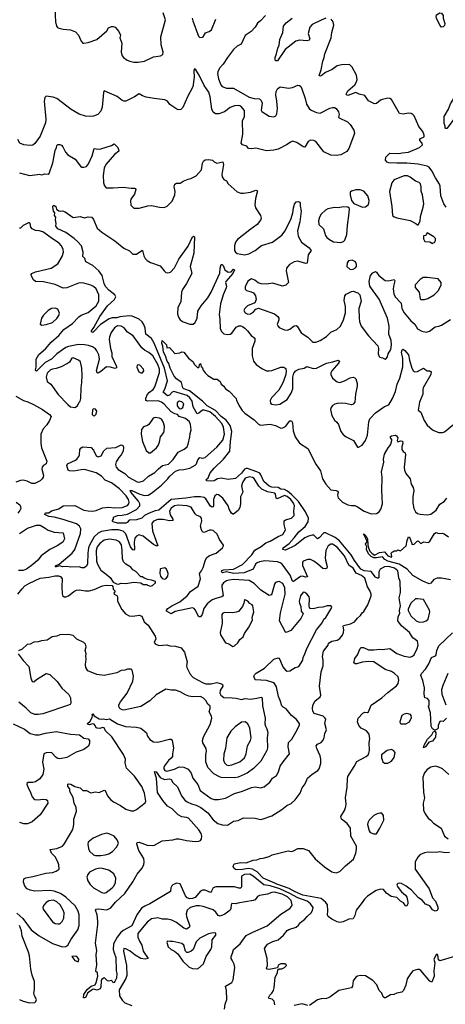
# Model space of a CAD drawing. Extents: x 1603745 to 1745082, y 385868 to 533966.
# Tile 615 of 646: x 1661127 to 1665898, y 499921 to 510948. Entities that reach past the tile are written whole.
import ezdxf

# ---------------------------------------------------------------- set-up
doc = ezdxf.new("R2010")
doc.units = 0

msp = doc.modelspace()

# ---------------------------------------------------------------- linework, layer by layer
at = {"layer": '0CON20XD'}
for points in [[(1661521, 511075), (1661529, 510925), (1661541, 510875), (1661555, 510857), (1661615, 510842), (1661696, 510836), (1661754, 510814), (1661787, 510775), (1661816, 510706), (1661835, 510687), (1661845, 510686), (1661895, 510694), (1661992, 510725), (1662103, 510825), (1662123, 510857), (1662155, 510873), (1662173, 510873), (1662198, 510865), (1662240, 510815), (1662258, 510775), (1662251, 510745), (1662271, 510685), (1662266, 510585), (1662276, 510545), (1662290, 510525), (1662332, 510495), (1662363, 510483), (1662406, 510474)], [(1662406, 510474), (1662455, 510474), (1662525, 510484), (1662625, 510532), (1662705, 510543), (1662731, 510559), (1662737, 510585), (1662712, 510665), (1662708, 510755), (1662761, 510945), (1662736, 511026)], [(1663882, 510995), (1663826, 510935), (1663791, 510909), (1663766, 510864), (1663720, 510815), (1663655, 510770), (1663610, 510675), (1663565, 510651), (1663525, 510613), (1663455, 510525), (1663409, 510451), (1663367, 510405), (1663347, 510365), (1663344, 510345), (1663354, 510285), (1663380, 510220), (1663395, 510200), (1663445, 510181), (1663525, 510181), (1663701, 510081), (1663757, 510067), (1663815, 510062), (1663833, 510045), (1663844, 510015), (1663833, 509935), (1663841, 509921), (1663925, 509869), (1663975, 509861), (1663998, 509872), (1664008, 509895), (1664017, 509955), (1664010, 510035), (1663997, 510105), (1664000, 510145), (1664015, 510175), (1664045, 510197), (1664139, 510181), (1664185, 510189), (1664245, 510214), (1664265, 510211), (1664279, 510199), (1664290, 510175), (1664328, 510065), (1664342, 510002), (1664372, 509955), (1664395, 509935), (1664455, 509907), (1664495, 509900), (1664605, 509958), (1664634, 509966), (1664655, 509964), (1664675, 509953), (1664699, 509915), (1664708, 509885), (1664702, 509855), (1664708, 509848), (1664802, 509805), (1664832, 509775), (1664871, 509711), (1664880, 509675), (1664816, 509504), (1664795, 509473), (1664725, 509436), (1664675, 509429), (1664615, 509432), (1664535, 509468), (1664445, 509584), (1664425, 509594), (1664385, 509600), (1664360, 509585), (1664325, 509522), (1664305, 509523), (1664234, 509574), (1664185, 509586), (1664162, 509578), (1664125, 509550), (1664025, 509498), (1663975, 509486), (1663895, 509479), (1663775, 509510), (1663725, 509502), (1663690, 509505), (1663672, 509532), (1663624, 509545), (1663611, 509565), (1663630, 509665), (1663626, 509814), (1663647, 509865), (1663645, 509930), (1663605, 509978), (1663585, 509987), (1663535, 509983), (1663485, 509963), (1663422, 509915), (1663358, 509892), (1663322, 509895), (1663295, 509912), (1663279, 509945), (1663262, 510085), (1663246, 510136), (1663195, 510213), (1663140, 510325), (1663101, 510385), (1663085, 510396), (1663079, 510375), (1663084, 510304), (1663067, 510195), (1663007, 510083), (1662956, 509964), (1662935, 509944), (1662905, 509939), (1662888, 509945), (1662810, 510000), (1662782, 510035), (1662752, 510052), (1662635, 510064), (1662545, 510081), (1662505, 510094), (1662465, 510116), (1662414, 510086)], [(1665855, 510865), (1665835, 510885), (1665798, 510965), (1665794, 510985), (1665798, 511002), (1665835, 511024), (1665855, 511023), (1665873, 510995), (1665875, 510965), (1665892, 510905), (1665888, 510882), (1665875, 510869), (1665855, 510865)], [(1663060, 510965), (1663066, 510935), (1663130, 510765), (1663148, 510748)], [(1663148, 510748), (1663175, 510751), (1663185, 510758), (1663210, 510800), (1663252, 510815), (1663277, 510833), (1663324, 510955)], [(1664557, 510967), (1664505, 510944), (1664405, 510896), (1664379, 510865), (1664361, 510795), (1664381, 510735), (1664373, 510717), (1664345, 510711), (1664265, 510719), (1664224, 510706), (1664104, 510616), (1664015, 510486), (1663995, 510487), (1663989, 510505), (1663990, 510525), (1664006, 510565), (1664019, 510631), (1664037, 510663), (1664044, 510725), (1664075, 510805), (1664085, 510875), (1664115, 510914), (1664182, 510965)], [(1665908, 508848), (1665883, 508885), (1665846, 508975), (1665839, 509085), (1665833, 509105), (1665786, 509176), (1665747, 509257), (1665715, 509296), (1665695, 509308), (1665595, 509331), (1665465, 509343), (1665353, 509343), (1665266, 509344), (1665245, 509351), (1665226, 509375), (1665232, 509408), (1665275, 509452), (1665375, 509448), (1665415, 509458), (1665485, 509463), (1665607, 509515), (1665641, 509545), (1665640, 509565), (1665614, 509594), (1665611, 509605), (1665621, 509619), (1665659, 509635), (1665661, 509655), (1665647, 509695), (1665601, 509751), (1665550, 509870), (1665535, 509888), (1665515, 509897), (1665485, 509900), (1665425, 509890), (1665385, 509898), (1665295, 510053), (1665277, 510065), (1665255, 510069), (1665194, 510056), (1665173, 510047), (1665125, 510008), (1665105, 510004), (1665038, 510038), (1664995, 510099), (1664934, 510114), (1664895, 510132), (1664805, 510101), (1664791, 510105), (1664785, 510115), (1664805, 510150), (1664882, 510218), (1664900, 510245), (1664910, 510275), (1664901, 510325), (1664852, 510415), (1664825, 510447), (1664735, 510442), (1664685, 510432), (1664628, 510392), (1664553, 510357), (1664505, 510318), (1664495, 510316), (1664484, 510324), (1664505, 510385), (1664525, 510483), (1664541, 510525), (1664547, 510565), (1664617, 510745), (1664624, 510805), (1664650, 510885), (1664642, 510925), (1664618, 510955)], [(1662414, 510086), (1662316, 510034), (1662295, 510034), (1662275, 510042), (1662218, 510088), (1662075, 510153), (1662066, 510134), (1662053, 509967), (1662038, 509922), (1662004, 509886), (1661955, 509868), (1661925, 509864), (1661865, 509868), (1661795, 509889), (1661702, 509942), (1661544, 510064), (1661501, 510081), (1661425, 510091), (1661410, 510075), (1661402, 510035), (1661420, 509835), (1661417, 509793), (1661355, 509645), (1661295, 509562), (1661275, 509544), (1661245, 509539), (1661175, 509546), (1661130, 509565), (1661105, 509605)], [(1665905, 509728), (1665898, 509735), (1665896, 509756), (1665884, 509785), (1665886, 509865), (1665935, 509946), (1665955, 510006), (1665992, 510065), (1665998, 510085), (1665998, 510125), (1666005, 510143), (1666015, 510148), (1666035, 510126), (1666074, 510035), (1666094, 509945), (1666095, 509905), (1666080, 509885), (1666026, 509854), (1665985, 509822), (1665915, 509730), (1665905, 509728)], [(1661125, 509234), (1661235, 509204), (1661326, 509216), (1661345, 509218), (1661375, 509209), (1661405, 509223), (1661445, 509219), (1661456, 509224), (1661498, 509345), (1661524, 509485), (1661541, 509515), (1661542, 509538), (1661555, 509550), (1661575, 509552), (1661595, 509544), (1661612, 509525), (1661640, 509465), (1661665, 509433), (1661747, 509387), (1661808, 509308), (1661825, 509298), (1661845, 509296), (1661875, 509304), (1661899, 509335), (1661941, 509425), (1661962, 509505), (1662005, 509497), (1662035, 509501), (1662155, 509539), (1662185, 509556), (1662226, 509515), (1662236, 509495), (1662238, 509475), (1662190, 509440), (1662092, 509325), (1662073, 509285), (1662062, 509205), (1662065, 509122), (1662076, 509086), (1662095, 509066), (1662175, 509064), (1662285, 509071), (1662375, 509060), (1662415, 509063), (1662425, 509058), (1662429, 509045), (1662414, 508995), (1662373, 508937), (1662369, 508915), (1662372, 508872), (1662405, 508838), (1662465, 508837), (1662565, 508864), (1662605, 508868), (1662695, 508848), (1662745, 508846), (1662779, 508861), (1662836, 508915), (1662866, 508985), (1662869, 509025), (1662858, 509075), (1662866, 509105), (1662885, 509117), (1662925, 509119), (1662960, 509140), (1663015, 509164), (1663045, 509169), (1663105, 509200), (1663163, 509267), (1663177, 509343), (1663188, 509365), (1663205, 509380), (1663242, 509382), (1663290, 509375), (1663308, 509355), (1663335, 509343), (1663405, 509357), (1663410, 509325), (1663392, 509215), (1663395, 509188), (1663415, 509160), (1663445, 509143), (1663465, 509111), (1663565, 509021), (1663605, 509006), (1663635, 509006), (1663715, 509016), (1663775, 509038), (1663793, 509033), (1663770, 508945), (1663764, 508874), (1663772, 508842), (1663828, 508755), (1663832, 508725), (1663828, 508702), (1663790, 508655), (1663705, 508596), (1663570, 508485), (1663547, 508455), (1663534, 508415), (1663536, 508365), (1663546, 508346), (1663565, 508330), (1663645, 508315), (1663697, 508327), (1663766, 508364), (1663839, 508421), (1663959, 508455), (1664065, 508534), (1664102, 508585), (1664169, 508721), (1664189, 508785), (1664195, 508840), (1664208, 508882), (1664225, 508910), (1664252, 508912), (1664266, 508906), (1664272, 508895), (1664270, 508865), (1664281, 508805), (1664266, 508685), (1664242, 508585), (1664249, 508525), (1664285, 508456), (1664373, 508395), (1664393, 508365), (1664359, 508315), (1664350, 508220), (1664335, 508216), (1664245, 508243), (1664203, 508237), (1664152, 508208), (1664118, 508165), (1664114, 508135), (1664140, 508005), (1664112, 507975), (1664074, 507964), (1663965, 507997), (1663895, 507988), (1663835, 507989), (1663800, 508000), (1663762, 508032), (1663726, 508046), (1663685, 508020), (1663654, 507955), (1663655, 507932), (1663670, 507915), (1663722, 507902), (1663748, 507888), (1663770, 507855), (1663776, 507815), (1663761, 507779), (1663680, 507745), (1663649, 507715), (1663641, 507691), (1663654, 507665), (1663685, 507649), (1663715, 507653), (1663749, 507675), (1663775, 507707), (1663805, 507717), (1663984, 507654), (1664020, 507625), (1664030, 507605), (1664033, 507585), (1664014, 507536), (1664019, 507519), (1664035, 507500), (1664068, 507485), (1664095, 507473), (1664125, 507472), (1664156, 507484), (1664205, 507520), (1664225, 507522), (1664236, 507516), (1664282, 507442), (1664355, 507392), (1664405, 507344), (1664417, 507337), (1664445, 507336), (1664495, 507354), (1664565, 507400), (1664615, 507448), (1664683, 507477), (1664723, 507517), (1664757, 507585), (1664780, 507665), (1664780, 507735), (1664763, 507805), (1664773, 507855), (1664787, 507873), (1664845, 507903), (1664865, 507907), (1664919, 507889), (1664939, 507865), (1664953, 507795), (1664929, 507715), (1664931, 507605), (1664937, 507567), (1664955, 507515), (1665035, 507406), (1665142, 507295), (1665149, 507265), (1665146, 507206), (1665155, 507178), (1665165, 507168), (1665195, 507162), (1665225, 507148), (1665236, 507154), (1665248, 507172), (1665258, 507205), (1665286, 507254), (1665296, 507306), (1665292, 507355), (1665265, 507425), (1665267, 507515), (1665251, 507605), (1665155, 507818), (1665052, 507965), (1665045, 508015), (1665059, 508085), (1665085, 508114), (1665115, 508128), (1665125, 508122), (1665152, 508082), (1665225, 508029), (1665256, 508024), (1665325, 508037), (1665332, 508022), (1665321, 507979)], [(1665595, 508650), (1665617, 508693), (1665620, 508745), (1665651, 508849), (1665656, 508886), (1665642, 508985), (1665626, 509026), (1665629, 509075), (1665621, 509111), (1665606, 509126), (1665565, 509139), (1665505, 509186), (1665475, 509201), (1665435, 509198), (1665331, 509159), (1665319, 509151), (1665299, 509121), (1665272, 509025), (1665298, 508855), (1665304, 508755), (1665325, 508739), (1665355, 508728), (1665505, 508699), (1665567, 508667), (1665585, 508650), (1665595, 508650)], [(1664975, 508849), (1665005, 508853), (1665034, 508876), (1665042, 508895), (1665043, 508925), (1665029, 508975), (1664986, 509026), (1664945, 509044), (1664895, 509044), (1664845, 509027), (1664832, 509015), (1664830, 508985), (1664848, 508925), (1664871, 508891), (1664950, 508855), (1664975, 508849)], [(1663277, 501187), (1663265, 501173), (1663205, 501201), (1663175, 501200), (1663155, 501188), (1663092, 501118), (1663065, 501105), (1663035, 501103), (1663006, 501115), (1662986, 501136), (1662925, 501269), (1662885, 501277), (1662845, 501261), (1662831, 501249), (1662820, 501225), (1662816, 501184), (1662585, 501047), (1662528, 501022), (1662493, 500997), (1662439, 500925), (1662385, 500800), (1662285, 500748), (1662255, 500722), (1662218, 500675), (1662180, 500600), (1662176, 500535), (1662186, 500496), (1662203, 500445), (1662210, 500295), (1662217, 500265), (1662211, 500215), (1662195, 500177), (1662185, 500164), (1662175, 500162), (1662168, 500178), (1662155, 500188), (1662125, 500180), (1662113, 500183), (1662077, 500217), (1662065, 500213), (1662045, 500196), (1662041, 500185), (1662037, 500113), (1662029, 500095), (1661995, 500080), (1661955, 500091), (1661942, 500088), (1661886, 500045), (1661868, 500002), (1661855, 499993), (1661841, 499995), (1661845, 500031), (1661882, 500088), (1661927, 500123), (1661972, 500138), (1661985, 500165), (1662002, 500235), (1662000, 500270), (1661995, 500282), (1661984, 500284), (1661980, 500295), (1661992, 500365), (1661983, 500475), (1661991, 500525), (1661978, 500605), (1662001, 500815), (1662004, 500854), (1661994, 500925), (1661977, 500975), (1661983, 500985), (1662005, 500992), (1662105, 500980), (1662147, 501003), (1662200, 501065), (1662307, 501163), (1662395, 501294), (1662443, 501377), (1662496, 501444), (1662518, 501485), (1662524, 501515), (1662517, 501555), (1662462, 501645), (1662441, 501715), (1662442, 501735), (1662465, 501736), (1662555, 501703), (1662610, 501700), (1662638, 501705), (1662725, 501751), (1662843, 501763), (1662885, 501774), (1662915, 501774), (1662995, 501755), (1663095, 501745), (1663135, 501748), (1663155, 501757), (1663165, 501775), (1663167, 501803), (1663160, 501835), (1663135, 501875), (1663020, 502005), (1662995, 502015), (1662945, 502019), (1662904, 502044), (1662835, 502110), (1662785, 502141), (1662730, 502205), (1662670, 502295), (1662661, 502455), (1662639, 502525), (1662645, 502530), (1662655, 502526), (1662703, 502463), (1662725, 502450), (1662755, 502440), (1662805, 502445), (1662825, 502439), (1662844, 502405), (1662895, 502356), (1662939, 502255), (1662978, 502208), (1663005, 502189), (1663051, 502165), (1663105, 502153), (1663157, 502127), (1663234, 502064), (1663295, 501986), (1663347, 501947), (1663395, 501933), (1663455, 501926), (1663525, 501972), (1663575, 501981), (1663635, 502010), (1663765, 502004), (1663825, 501992), (1663845, 501996), (1663955, 502032), (1664067, 502103), (1664121, 502149), (1664171, 502169), (1664215, 502212), (1664269, 502285), (1664294, 502346), (1664328, 502392), (1664352, 502455), (1664405, 502499), (1664470, 502540), (1664485, 502558), (1664502, 502618), (1664503, 502665), (1664496, 502705), (1664456, 502785), (1664451, 502815), (1664466, 502834), (1664506, 502854), (1664529, 502881), (1664540, 502910), (1664546, 502954), (1664566, 502994), (1664546, 503065), (1664557, 503115), (1664549, 503129), (1664527, 503147), (1664429, 503179), (1664413, 503203), (1664410, 503235), (1664413, 503267), (1664435, 503318), (1664494, 503365), (1664504, 503385), (1664486, 503485), (1664507, 503643), (1664527, 503713), (1664527, 503775), (1664520, 503815), (1664533, 503875), (1664585, 503944), (1664589, 503965), (1664625, 503989), (1664685, 503999), (1664715, 504017), (1664745, 504055), (1664755, 504084), (1664762, 504115), (1664754, 504155), (1664758, 504165), (1664835, 504182), (1664880, 504205), (1664913, 504247), (1664946, 504275), (1664966, 504304), (1664985, 504319), (1665029, 504395), (1665067, 504495), (1665068, 504515), (1665053, 504555), (1665026, 504595), (1664994, 504695), (1664957, 504725), (1664900, 504750), (1664864, 504805), (1664818, 504838), (1664769, 504945), (1664685, 505041), (1664635, 505073), (1664615, 505073), (1664586, 505055), (1664557, 505005), (1664552, 504922), (1664554, 504895), (1664573, 504825), (1664568, 504805), (1664555, 504799), (1664525, 504802), (1664465, 504856), (1664425, 504885), (1664385, 504903), (1664355, 504904), (1664305, 504884), (1664296, 504864), (1664298, 504835), (1664352, 504708), (1664336, 504704), (1664295, 504716), (1664275, 504714), (1664195, 504656), (1664185, 504661), (1664158, 504728), (1664070, 504850), (1664047, 504867), (1664015, 504875), (1663875, 504888), (1663815, 504876), (1663789, 504865), (1663771, 504849), (1663745, 504793), (1663644, 504755), (1663525, 504745), (1663445, 504764), (1663402, 504752), (1663390, 504765), (1663392, 504778), (1663415, 504788), (1663525, 504794), (1663625, 504845), (1663728, 504955), (1663764, 505006), (1663835, 505049), (1663885, 505090), (1663933, 505107), (1664025, 505162), (1664075, 505184), (1664106, 505235), (1664092, 505295), (1664091, 505335), (1664105, 505348), (1664175, 505367), (1664204, 505395), (1664201, 505445), (1664207, 505505), (1664197, 505535), (1664167, 505575), (1664125, 505609), (1664095, 505619), (1664012, 505582), (1664001, 505591), (1663997, 505617), (1663995, 505635), (1663985, 505647), (1663905, 505661), (1663842, 505692), (1663808, 505725), (1663755, 505808), (1663735, 505821), (1663703, 505827), (1663655, 505812), (1663625, 505765), (1663615, 505725), (1663628, 505655), (1663603, 505605), (1663603, 505525), (1663594, 505486), (1663575, 505452), (1663525, 505410), (1663515, 505409), (1663501, 505421), (1663474, 505465), (1663462, 505505), (1663405, 505590), (1663355, 505628), (1663335, 505631), (1663313, 505615), (1663301, 505575), (1663298, 505502), (1663295, 505491), (1663285, 505487), (1663265, 505501), (1663215, 505581), (1663195, 505596), (1663155, 505603), (1663085, 505603), (1662991, 505589), (1662826, 505574), (1662685, 505454), (1662645, 505448), (1662579, 505421), (1662525, 505395), (1662495, 505367), (1662438, 505348), (1662355, 505344), (1662332, 505318), (1662315, 505310), (1662225, 505311), (1662173, 505325), (1662162, 505335), (1662177, 505355), (1662180, 505375), (1662225, 505395), (1662275, 505398), (1662335, 505412), (1662436, 505464), (1662472, 505505), (1662472, 505525), (1662457, 505557), (1662374, 505655), (1662365, 505676), (1662385, 505674), (1662473, 505633), (1662525, 505621), (1662566, 505624), (1662605, 505644), (1662715, 505734), (1662785, 505801), (1662810, 505835), (1662875, 505892), (1662915, 505907), (1662965, 505910), (1663034, 505926), (1663092, 505958), (1663108, 505975), (1663125, 506018), (1663145, 506044), (1663175, 506036), (1663205, 506046), (1663335, 506159), (1663405, 506240), (1663422, 506305), (1663412, 506385), (1663391, 506425), (1663323, 506505), (1663259, 506555), (1663195, 506576), (1663175, 506575), (1663135, 506540), (1663115, 506534), (1663085, 506588), (1663073, 506613), (1663059, 506675), (1663034, 506714), (1663005, 506738), (1662855, 506783), (1662835, 506777), (1662805, 506743), (1662785, 506734), (1662737, 506775), (1662755, 506811), (1662783, 506905), (1662750, 507045), (1662636, 507325), (1662605, 507377), (1662539, 507425), (1662534, 507495), (1662520, 507535), (1662500, 507565), (1662465, 507596), (1662389, 507629), (1662353, 507633), (1662248, 507622), (1662215, 507610), (1662165, 507611), (1662131, 507599), (1662031, 507535), (1661955, 507453), (1661945, 507446), (1661932, 507452), (1661931, 507465), (1661958, 507502), (1662025, 507624), (1662113, 507745), (1662188, 507815), (1662204, 507845), (1662194, 507865), (1662125, 507918), (1662090, 507960), (1662073, 507995), (1662053, 508083), (1662015, 508137), (1661945, 508196), (1661870, 508235), (1661856, 508275), (1661836, 508296), (1661838, 508345), (1661819, 508415), (1661774, 508465), (1661736, 508496), (1661645, 508564), (1661555, 508607), (1661533, 508635), (1661536, 508665), (1661529, 508705), (1661532, 508735), (1661518, 508755), (1661519, 508785), (1661506, 508805), (1661498, 508855), (1661502, 508868), (1661515, 508868), (1661531, 508855), (1661541, 508825), (1661565, 508807), (1661585, 508802), (1661605, 508808), (1661635, 508797), (1661725, 508732), (1661805, 508744), (1661855, 508729), (1661895, 508740), (1661935, 508736), (1661955, 508711), (1661997, 508615), (1662047, 508567), (1662195, 508472), (1662295, 508390), (1662358, 508358), (1662395, 508324), (1662435, 508324), (1662495, 508364), (1662505, 508363), (1662518, 508305), (1662532, 508275), (1662555, 508252), (1662595, 508229), (1662703, 508193), (1662745, 508134), (1662765, 508118), (1662787, 508113), (1662818, 508122), (1662862, 508168), (1662912, 508265), (1663017, 508413), (1663064, 508515), (1663075, 508522), (1663085, 508518), (1663078, 508332), (1663039, 508185), (1663056, 508105), (1662998, 507995), (1662950, 507925), (1662942, 507895), (1662933, 507787), (1662900, 507725), (1662895, 507655), (1662907, 507615), (1662927, 507587), (1662961, 507565), (1663035, 507537), (1663072, 507538), (1663094, 507556), (1663115, 507605), (1663122, 507685), (1663160, 507745), (1663235, 507835), (1663274, 507895), (1663369, 508111), (1663373, 508165), (1663385, 508207), (1663395, 508206), (1663408, 508195), (1663426, 508146), (1663465, 508120), (1663496, 508124), (1663525, 508153), (1663536, 508145), (1663515, 508107), (1663437, 508015), (1663433, 508005), (1663444, 507965), (1663442, 507945), (1663409, 507865), (1663378, 507765), (1663364, 507645)], [(1664725, 508454), (1664755, 508464), (1664770, 508480), (1664795, 508542), (1664800, 508645), (1664821, 508785), (1664822, 508832), (1664805, 508848), (1664755, 508851), (1664698, 508842), (1664655, 508843), (1664581, 508829), (1664555, 508815), (1664508, 508772), (1664488, 508735), (1664476, 508695), (1664479, 508655), (1664533, 508605), (1664553, 508533), (1664569, 508509), (1664598, 508485), (1664645, 508462), (1664725, 508454)], [(1661850, 504810), (1661825, 504809), (1661795, 504820), (1661695, 504815), (1661655, 504824), (1661605, 504822), (1661575, 504830), (1661535, 504819), (1661525, 504822), (1661534, 504835), (1661569, 504851), (1661715, 504975), (1661745, 505013), (1661807, 505195), (1661811, 505245), (1661796, 505275), (1661763, 505303), (1661615, 505352), (1661515, 505378), (1661455, 505384), (1661408, 505405), (1661415, 505427), (1661455, 505427), (1661484, 505446), (1661565, 505470), (1661615, 505502), (1661746, 505506), (1661847, 505457), (1661895, 505446), (1661945, 505445), (1661985, 505452), (1662055, 505481), (1662123, 505487), (1662195, 505480), (1662275, 505486), (1662335, 505509), (1662350, 505525), (1662355, 505545), (1662347, 505575), (1662321, 505615), (1662245, 505695), (1662155, 505760), (1662085, 505792), (1662044, 505835), (1661985, 505872), (1661855, 505909), (1661815, 505908), (1661733, 505893), (1661686, 505896), (1661670, 505905), (1661656, 505955), (1661664, 505975), (1661752, 506015), (1661766, 506025), (1661788, 506058), (1661798, 506075), (1661801, 506135), (1661816, 506154), (1661834, 506166), (1661927, 506157), (1661956, 506126), (1661983, 506063), (1662005, 506052), (1662040, 506065), (1662071, 506119), (1662105, 506151), (1662205, 506156), (1662264, 506186), (1662275, 506184), (1662285, 506177), (1662291, 506161), (1662288, 506115), (1662265, 506076), (1662237, 506045), (1662209, 505995), (1662202, 505965), (1662209, 505935), (1662229, 505909), (1662305, 505865), (1662346, 505825), (1662445, 505771), (1662465, 505767), (1662516, 505784), (1662570, 505835), (1662643, 505877), (1662682, 505918), (1662729, 505955), (1662795, 505969), (1662847, 506023), (1662905, 506104), (1662971, 506139), (1663004, 506166), (1663016, 506195), (1663034, 506275), (1663036, 506315), (1663049, 506355), (1663041, 506415), (1663031, 506445), (1662985, 506480), (1662915, 506504), (1662896, 506526), (1662865, 506534), (1662825, 506557), (1662745, 506643), (1662715, 506666), (1662678, 506678), (1662565, 506676), (1662542, 506685), (1662541, 506705), (1662555, 506745), (1662583, 506777), (1662624, 506805), (1662641, 506835), (1662694, 506996), (1662694, 507035), (1662675, 507085), (1662620, 507185), (1662575, 507221), (1662525, 507247), (1662495, 507273), (1662399, 507409), (1662335, 507448), (1662297, 507497), (1662265, 507516), (1662225, 507521), (1662191, 507499), (1662154, 507446), (1662135, 507395), (1662130, 507365), (1662145, 507265), (1662158, 507218), (1662160, 507175), (1662212, 507065), (1662212, 507048), (1662195, 507041), (1662145, 507058), (1662101, 507059), (1662035, 507007), (1662005, 506991), (1661994, 506995), (1661988, 507018), (1662021, 507145), (1662013, 507195), (1661991, 507241), (1661975, 507261), (1661943, 507283), (1661898, 507298), (1661855, 507308), (1661785, 507311), (1661675, 507289), (1661645, 507277), (1661545, 507205), (1661483, 507145), (1661411, 507109), (1661315, 507013), (1661306, 507016), (1661304, 507025), (1661313, 507057), (1661310, 507145), (1661341, 507199), (1661418, 507262), (1661481, 507335), (1661567, 507413), (1661622, 507478), (1661720, 507545), (1661789, 507621), (1661815, 507638), (1661895, 507669), (1661984, 507745), (1662013, 507795), (1662015, 507865), (1661983, 507935), (1661955, 507959), (1661925, 507974), (1661845, 507999), (1661813, 508003), (1661785, 507999), (1661654, 507946), (1661615, 507942), (1661525, 507981), (1661395, 508013), (1661305, 508016), (1661280, 508035), (1661259, 508075), (1661257, 508095), (1661263, 508105), (1661303, 508125), (1661479, 508165), (1661554, 508215), (1661604, 508295), (1661618, 508345), (1661613, 508375), (1661596, 508415), (1661568, 508445), (1661504, 508485), (1661385, 508572), (1661345, 508585), (1661305, 508586), (1661268, 508605), (1661253, 508625), (1661246, 508665), (1661235, 508672), (1661225, 508673), (1661165, 508644), (1661135, 508614), (1661125, 508612)], [(1665755, 508440), (1665762, 508448), (1665778, 508452), (1665788, 508475), (1665787, 508497), (1665770, 508515), (1665695, 508560), (1665682, 508548), (1665678, 508532), (1665652, 508528), (1665653, 508493), (1665670, 508465), (1665725, 508460), (1665755, 508440)], [(1664832, 508152), (1664865, 508153), (1664891, 508169), (1664901, 508185), (1664902, 508205), (1664891, 508235), (1664855, 508256), (1664814, 508246), (1664796, 508225), (1664794, 508185), (1664832, 508152)], [(1665625, 507813), (1665665, 507814), (1665703, 507827), (1665772, 507868), (1665817, 507913), (1665851, 507975), (1665850, 508005), (1665818, 508045), (1665695, 508062), (1665650, 508060), (1665615, 508038), (1665561, 507979), (1665559, 507949), (1665606, 507895), (1665615, 507822), (1665625, 507813)], [(1665321, 507979), (1665312, 507935), (1665319, 507879), (1665336, 507846), (1665404, 507775), (1665410, 507715), (1665435, 507667), (1665512, 507575), (1665555, 507540), (1665586, 507486), (1665635, 507459), (1665685, 507450), (1665719, 507461), (1665785, 507510), (1665825, 507514), (1665855, 507526), (1665955, 507591)], [(1661376, 507526), (1661425, 507534), (1661495, 507557), (1661545, 507601), (1661565, 507635), (1661573, 507663), (1661554, 507705), (1661525, 507719), (1661485, 507713), (1661445, 507692), (1661392, 507638), (1661372, 507605), (1661358, 507538), (1661376, 507526)], [(1663364, 507645), (1663372, 507595), (1663373, 507485), (1663392, 507452), (1663415, 507431), (1663455, 507421), (1663485, 507426), (1663505, 507438), (1663555, 507505), (1663582, 507518), (1663605, 507519), (1663625, 507513), (1663650, 507495), (1663682, 507465), (1663722, 507412), (1663762, 507382), (1663762, 507348), (1663734, 507265), (1663732, 507185), (1663746, 507125), (1663778, 507088), (1663840, 507040), (1663895, 507016), (1663925, 507014), (1663955, 507020), (1664055, 507056), (1664086, 507056), (1664111, 507041), (1664114, 507005), (1664108, 506965), (1664077, 506883), (1664032, 506798), (1663950, 506715), (1663933, 506685), (1663938, 506655), (1663955, 506642), (1663995, 506634), (1664044, 506644), (1664125, 506695), (1664171, 506765), (1664188, 506815), (1664188, 506945), (1664200, 506990), (1664223, 507017), (1664257, 507033), (1664315, 507044), (1664345, 507064), (1664415, 507042), (1664455, 507044), (1664565, 507103), (1664638, 507115), (1664695, 507134), (1664710, 507125), (1664704, 507105), (1664626, 507015), (1664616, 506995), (1664614, 506974), (1664633, 506935), (1664685, 506891), (1664714, 506886), (1664766, 506904), (1664832, 506938), (1664865, 506946), (1664885, 506939), (1664895, 506927), (1664911, 506875), (1664910, 506845), (1664891, 506755), (1664884, 506666), (1664865, 506642), (1664846, 506634), (1664778, 506648), (1664735, 506653), (1664685, 506650), (1664658, 506642), (1664634, 506626), (1664619, 506605), (1664612, 506582), (1664624, 506514), (1664654, 506464), (1664682, 506442), (1664701, 506415), (1664725, 506338), (1664752, 506302), (1664785, 506278), (1664868, 506235), (1664915, 506160), (1664925, 506160), (1664965, 506182), (1665003, 506235), (1665024, 506295), (1665040, 506445), (1665053, 506477), (1665116, 506544), (1665215, 506616), (1665265, 506633), (1665305, 506705), (1665341, 506785), (1665359, 506865), (1665388, 506935), (1665422, 507062), (1665420, 507155), (1665406, 507224), (1665415, 507250), (1665425, 507258), (1665445, 507244), (1665485, 507196), (1665495, 507135), (1665521, 507045), (1665541, 507011), (1665555, 507005), (1665585, 507010), (1665655, 507044), (1665695, 507017), (1665725, 507014), (1665740, 507005), (1665734, 506975), (1665650, 506825), (1665644, 506804), (1665646, 506755), (1665608, 506665), (1665594, 506575), (1665623, 506553), (1665660, 506460), (1665695, 506407), (1665754, 506354), (1665775, 506344), (1665825, 506324), (1665865, 506324), (1665887, 506333), (1665995, 506418)], [(1665945, 501623), (1665895, 501616), (1665835, 501628), (1665795, 501623), (1665705, 501626), (1665665, 501617), (1665614, 501596), (1665590, 501570), (1665561, 501515), (1665559, 501435), (1665716, 501215), (1665755, 501112), (1665786, 501076), (1665812, 501022), (1665816, 500995), (1665808, 500972), (1665785, 500963), (1665755, 500978), (1665723, 501023), (1665674, 501044), (1665638, 501088), (1665599, 501115), (1665518, 501198), (1665458, 501245), (1665405, 501274), (1665385, 501279), (1665366, 501274), (1665357, 501265), (1665356, 501255), (1665368, 501228), (1665405, 501179), (1665452, 501142), (1665465, 501120), (1665478, 501065), (1665477, 501045), (1665466, 501024), (1665455, 501020), (1665429, 501059), (1665395, 501077), (1665355, 501117), (1665290, 501130), (1665265, 501146), (1665238, 501165), (1665205, 501206), (1665172, 501212), (1665124, 501196), (1665026, 501134), (1664991, 501099), (1664955, 501045), (1664899, 500975), (1664882, 500915), (1664865, 500877), (1664816, 500874), (1664754, 500844), (1664714, 500836), (1664685, 500844), (1664625, 500874), (1664585, 500905), (1664577, 500925), (1664582, 500968), (1664576, 501036), (1664560, 501060), (1664505, 501105), (1664300, 501145), (1664215, 501179), (1664147, 501217), (1664009, 501265), (1663985, 501279), (1663857, 501335), (1663789, 501405), (1663736, 501436), (1663688, 501442), (1663625, 501431), (1663565, 501426), (1663545, 501430), (1663527, 501445), (1663518, 501465), (1663530, 501495), (1663605, 501511), (1663666, 501504), (1663744, 501536), (1663785, 501540), (1663824, 501556), (1663855, 501558), (1663925, 501576), (1663956, 501594), (1664135, 501639), (1664175, 501634), (1664195, 501639), (1664245, 501667), (1664305, 501668), (1664365, 501643), (1664440, 501550), (1664545, 501461), (1664624, 501404), (1664675, 501392), (1664715, 501407), (1664778, 501472), (1664868, 501545), (1664895, 501615), (1664903, 501655), (1664902, 501692), (1664837, 501805), (1664834, 501894), (1664796, 501946), (1664733, 501995), (1664727, 502023), (1664767, 502093), (1664782, 502135), (1664787, 502165), (1664780, 502235), (1664798, 502352), (1664800, 502445), (1664806, 502474), (1664877, 502585), (1664905, 502642), (1665012, 502695), (1665032, 502715), (1665042, 502735), (1665049, 502765), (1665046, 502855), (1665051, 502895), (1665044, 502945), (1665015, 502984), (1664956, 503015), (1664927, 503045), (1664914, 503086), (1664920, 503125), (1664975, 503183), (1664995, 503192), (1665025, 503190), (1665035, 503198), (1665065, 503273), (1665187, 503353), (1665254, 503415), (1665352, 503488), (1665369, 503515), (1665377, 503553), (1665369, 503589), (1665327, 503625), (1665295, 503647), (1665225, 503669), (1665095, 503756), (1665035, 503762), (1664966, 503754), (1664905, 503734), (1664886, 503736), (1664872, 503745), (1664882, 503795), (1664912, 503835), (1664944, 503906), (1664955, 503917), (1664979, 503919), (1665035, 503892), (1665095, 503890), (1665165, 503898), (1665195, 503894), (1665276, 503906), (1665355, 503849), (1665435, 503819), (1665505, 503810), (1665531, 503819), (1665549, 503835), (1665584, 503905), (1665594, 503945), (1665585, 503989), (1665535, 504025), (1665495, 504087), (1665408, 504158), (1665364, 504215), (1665368, 504265), (1665387, 504297), (1665383, 504333), (1665394, 504385), (1665382, 504475), (1665395, 504535), (1665390, 504655), (1665377, 504697), (1665365, 504775), (1665329, 504805), (1665265, 504825), (1665215, 504820), (1665168, 504795), (1665154, 504765), (1665151, 504705), (1665145, 504695), (1665136, 504694), (1665115, 504706), (1665065, 504767), (1664987, 504777), (1664950, 504795), (1664880, 504890), (1664843, 504955), (1664712, 505112), (1664665, 505150), (1664555, 505201), (1664535, 505201), (1664485, 505147), (1664465, 505136), (1664425, 505175), (1664405, 505177), (1664364, 505165), (1664325, 505145), (1664215, 505061), (1664105, 505008), (1664078, 505015), (1664082, 505035), (1664147, 505083), (1664204, 505146), (1664255, 505212), (1664326, 505274), (1664359, 505325), (1664364, 505365), (1664330, 505435), (1664252, 505552), (1664175, 505631), (1664128, 505668), (1664095, 505685), (1664055, 505689), (1664025, 505708), (1663954, 505714), (1663925, 505725), (1663865, 505778), (1663831, 505851), (1663818, 505868), (1663786, 505886), (1663682, 505922), (1663665, 505923), (1663645, 505914), (1663615, 505871), (1663545, 505810), (1663465, 505799), (1663385, 505812), (1663345, 505806), (1663305, 505783), (1663265, 505781), (1663225, 505783), (1663212, 505795), (1663241, 505819), (1663261, 505875), (1663305, 505927), (1663413, 506027), (1663484, 506115), (1663489, 506225), (1663503, 506335), (1663487, 506405), (1663443, 506463), (1663385, 506504), (1663320, 506570), (1663230, 506625), (1663175, 506677), (1663032, 506792), (1662968, 506815), (1662956, 506825), (1662941, 506885), (1662885, 506926), (1662857, 506955), (1662815, 507047), (1662797, 507097), (1662779, 507125), (1662762, 507182), (1662738, 507225), (1662731, 507291), (1662719, 507325), (1662724, 507356), (1662771, 507305), (1662775, 507273), (1662805, 507277), (1662865, 507210), (1662922, 507218), (1662945, 507230), (1662965, 507226), (1663019, 507159), (1663069, 507119), (1663087, 507087), (1663115, 507058), (1663125, 507050), (1663139, 507061), (1663142, 507085), (1663155, 507097), (1663162, 507065), (1663173, 507055), (1663184, 507024), (1663205, 506992), (1663235, 506962), (1663303, 506923), (1663342, 506922), (1663373, 506895), (1663387, 506865), (1663414, 506844), (1663434, 506814), (1663475, 506788), (1663552, 506705), (1663557, 506685), (1663593, 506613), (1663621, 506571), (1663651, 506541), (1663755, 506467), (1663805, 506419), (1663825, 506409), (1663935, 506419), (1663993, 506403), (1664055, 506372), (1664075, 506376), (1664105, 506392), (1664155, 506457), (1664175, 506454), (1664185, 506435), (1664192, 506345), (1664214, 506275), (1664264, 506204), (1664355, 506144), (1664445, 505970), (1664499, 505895), (1664523, 505805), (1664560, 505745), (1664615, 505682), (1664675, 505677), (1664689, 505669), (1664696, 505655), (1664690, 505625), (1664695, 505595), (1664745, 505546), (1664805, 505516), (1664845, 505507), (1664885, 505507), (1664914, 505494), (1664990, 505445), (1665065, 505414), (1665125, 505419), (1665155, 505437), (1665176, 505465), (1665194, 505525), (1665185, 505675), (1665190, 505825), (1665182, 505885), (1665208, 505992), (1665204, 506025), (1665215, 506082), (1665256, 506154), (1665276, 506175), (1665286, 506194), (1665300, 506235), (1665300, 506245), (1665284, 506265), (1665285, 506280), (1665295, 506288), (1665335, 506297), (1665349, 506289), (1665366, 506266), (1665358, 506235), (1665365, 506222), (1665395, 506230), (1665417, 506227), (1665422, 506205), (1665412, 506165), (1665412, 506135), (1665424, 506114), (1665446, 506096), (1665452, 506075), (1665437, 505935), (1665439, 505905), (1665455, 505865), (1665505, 505805), (1665516, 505746), (1665538, 505708), (1665545, 505675), (1665532, 505605), (1665532, 505535), (1665545, 505475), (1665565, 505436), (1665585, 505419), (1665615, 505410), (1665695, 505403), (1665735, 505410), (1665794, 505456), (1665837, 505523), (1665885, 505551), (1665915, 505588)], [(1661745, 506604), (1661776, 506625), (1661794, 506665), (1661804, 506676), (1661813, 506705), (1661815, 506825), (1661825, 506885), (1661827, 506965), (1661823, 507045), (1661809, 507115), (1661785, 507135), (1661725, 507162), (1661712, 507158), (1661686, 507114), (1661664, 507096), (1661591, 507059), (1661535, 507041), (1661495, 507036), (1661471, 507025), (1661435, 506988), (1661424, 506945), (1661436, 506895), (1661475, 506866), (1661560, 506750), (1661665, 506638), (1661695, 506614), (1661745, 506604)], [(1662485, 506992), (1662505, 506994), (1662519, 507015), (1662514, 507035), (1662475, 507078), (1662455, 507084), (1662445, 507079), (1662440, 507055), (1662464, 507005), (1662485, 506992)], [(1661083, 506733), (1661168, 506685), (1661219, 506669), (1661280, 506640), (1661381, 506581), (1661461, 506525), (1661478, 506505), (1661461, 506459), (1661430, 506410), (1661390, 506365), (1661364, 506305), (1661364, 506204), (1661373, 506153), (1661432, 506005), (1661425, 505975), (1661389, 505951), (1661378, 505935), (1661376, 505915), (1661393, 505845), (1661391, 505825), (1661380, 505805), (1661355, 505784), (1661295, 505752), (1661264, 505754), (1661210, 505780), (1661165, 505791), (1661135, 505787), (1661085, 505768)], [(1661965, 506513), (1661985, 506530), (1661993, 506563), (1661978, 506585), (1661955, 506591), (1661942, 506578), (1661941, 506525), (1661950, 506515), (1661965, 506513)], [(1662935, 506590), (1662955, 506605), (1662965, 506645), (1662945, 506670), (1662914, 506676), (1662891, 506659), (1662891, 506625), (1662915, 506595), (1662935, 506590)], [(1662595, 506099), (1662659, 506155), (1662679, 506181), (1662694, 506216), (1662706, 506275), (1662742, 506325), (1662748, 506342), (1662749, 506395), (1662736, 506445), (1662716, 506475), (1662695, 506486), (1662645, 506492), (1662623, 506487), (1662576, 506415), (1662558, 506402), (1662513, 506387), (1662493, 506357), (1662488, 506305), (1662502, 506225), (1662545, 506123), (1662575, 506099), (1662595, 506099)], [(1661088, 505545), (1661127, 505515), (1661137, 505495), (1661139, 505475), (1661130, 505450), (1661105, 505420)], [(1661095, 500942), (1661161, 500881), (1661254, 500755), (1661345, 500689), (1661493, 500603), (1661605, 500566), (1661645, 500568), (1661668, 500582), (1661705, 500651), (1661777, 500755), (1661793, 500805), (1661792, 500925), (1661782, 500965), (1661747, 501025), (1661645, 501122), (1661585, 501164), (1661515, 501190), (1661466, 501194), (1661295, 501189), (1661245, 501198), (1661211, 501215), (1661184, 501245), (1661169, 501289), (1661174, 501326), (1661195, 501339), (1661275, 501351), (1661420, 501390), (1661494, 501396), (1661535, 501411), (1661569, 501435), (1661566, 501485), (1661554, 501515), (1661523, 501573), (1661483, 501615), (1661470, 501655), (1661545, 501667), (1661605, 501694), (1661626, 501714), (1661722, 501878), (1661734, 501935), (1661732, 501995), (1661764, 502085), (1661760, 502125), (1661739, 502175), (1661728, 502238), (1661690, 502305), (1661690, 502335), (1661665, 502360), (1661668, 502385), (1661675, 502390), (1661700, 502385), (1661745, 502360), (1661804, 502344), (1661835, 502316), (1661875, 502314), (1661925, 502288), (1661975, 502299), (1662016, 502294), (1662075, 502318), (1662085, 502316), (1662113, 502255), (1662145, 502214), (1662177, 502187), (1662258, 502148), (1662318, 502108), (1662375, 502089), (1662405, 502089), (1662435, 502102), (1662534, 502176), (1662542, 502195), (1662527, 502285), (1662495, 502360), (1662414, 502475), (1662324, 502565), (1662310, 502625), (1662314, 502665), (1662290, 502720), (1662158, 502918), (1662090, 502985), (1662075, 503019), (1662055, 503021), (1662025, 503011), (1661995, 503012), (1661985, 503018), (1661974, 503045), (1661960, 503060), (1661945, 503063), (1661905, 503051), (1661889, 503055), (1661887, 503065), (1661917, 503093), (1661941, 503135), (1661944, 503154), (1661938, 503165), (1661945, 503176), (1661961, 503151), (1662017, 503117), (1662045, 503114), (1662065, 503120), (1662095, 503109), (1662135, 503118), (1662225, 503063), (1662312, 503032), (1662435, 503026), (1662485, 503014), (1662550, 502960), (1662561, 502925), (1662584, 502885), (1662625, 502859), (1662675, 502858), (1662805, 502892), (1662825, 502890), (1662837, 502875), (1662852, 502795), (1662838, 502725), (1662838, 502695), (1662825, 502676), (1662795, 502651), (1662749, 502591), (1662741, 502575), (1662742, 502558), (1662755, 502538), (1662775, 502532), (1662861, 502555), (1662915, 502580), (1662965, 502576), (1663016, 502556), (1663048, 502508), (1663068, 502455), (1663122, 502382), (1663150, 502315), (1663275, 502225), (1663305, 502214), (1663355, 502214), (1663435, 502228), (1663535, 502282), (1663625, 502307), (1663725, 502348), (1663765, 502357), (1663825, 502344), (1663867, 502355), (1663930, 502410), (1663962, 502455), (1664006, 502485), (1664027, 502525), (1664045, 502588), (1664081, 502635), (1664151, 502725), (1664136, 502805), (1664141, 502855), (1664178, 502892), (1664238, 502995), (1664265, 503052), (1664264, 503065), (1664227, 503115), (1664175, 503155), (1664115, 503231), (1664079, 503249), (1664066, 503265), (1664048, 503325), (1664028, 503368), (1664006, 503475), (1663984, 503514), (1663965, 503526), (1663895, 503546), (1663765, 503554), (1663753, 503595), (1663759, 503611), (1663779, 503631), (1663872, 503685), (1663975, 503786), (1664025, 503801), (1664036, 503796), (1664051, 503765), (1664075, 503699), (1664106, 503665), (1664125, 503653), (1664156, 503654), (1664213, 503695), (1664245, 503699), (1664255, 503706), (1664299, 503775), (1664305, 503810), (1664320, 503835), (1664345, 503905), (1664455, 504115), (1664518, 504195), (1664536, 504234), (1664559, 504255), (1664624, 504365), (1664623, 504375), (1664612, 504382), (1664575, 504383), (1664525, 504369), (1664475, 504366), (1664415, 504351), (1664384, 504354), (1664374, 504364), (1664371, 504381), (1664375, 504465), (1664370, 504485), (1664345, 504519), (1664325, 504532), (1664305, 504536), (1664273, 504495), (1664260, 504435), (1664262, 504412), (1664279, 504375), (1664283, 504325), (1664304, 504295), (1664279, 504241), (1664165, 504108), (1664115, 504087), (1664105, 504090), (1664039, 504215), (1664049, 504305), (1664103, 504515), (1664098, 504585), (1664075, 504634), (1664035, 504656), (1664015, 504654), (1663995, 504644), (1663982, 504625), (1663955, 504519), (1663944, 504506), (1663925, 504500), (1663831, 504561), (1663755, 504635), (1663699, 504669), (1663525, 504679), (1663475, 504673), (1663446, 504664), (1663410, 504640), (1663394, 504614), (1663391, 504595), (1663406, 504494), (1663393, 504485), (1663335, 504470), (1663285, 504450), (1663227, 504405), (1663192, 504355), (1663172, 504285), (1663155, 504261), (1663135, 504262), (1663095, 504339), (1663081, 504355), (1663065, 504362), (1662871, 504319), (1662825, 504296), (1662774, 504325), (1662772, 504335), (1662786, 504355), (1662832, 504385), (1662922, 504428), (1663005, 504497), (1663040, 504545), (1663128, 504605), (1663155, 504685), (1663144, 504745), (1663166, 504775), (1663185, 504812), (1663210, 504900), (1663224, 504926), (1663254, 504946), (1663331, 504975), (1663400, 505035), (1663413, 505055), (1663413, 505065), (1663368, 505128), (1663339, 505185), (1663296, 505226), (1663275, 505233), (1663255, 505232), (1663195, 505204), (1663175, 505214), (1663164, 505234), (1663155, 505275), (1663167, 505335), (1663166, 505366), (1663155, 505379), (1663110, 505400), (1663093, 505413), (1663050, 505490), (1663005, 505505), (1662905, 505511), (1662862, 505505), (1662823, 505477), (1662806, 505445), (1662812, 505402), (1662842, 505355), (1662846, 505345), (1662841, 505339), (1662805, 505335), (1662735, 505349), (1662675, 505351), (1662627, 505333), (1662607, 505305), (1662615, 505225), (1662676, 505054), (1662655, 505054), (1662625, 505072), (1662510, 505165), (1662462, 505178), (1662436, 505165), (1662418, 505142), (1662410, 505095), (1662413, 505017), (1662405, 505008), (1662395, 505010), (1662369, 505045), (1662315, 505189), (1662285, 505220), (1662235, 505234), (1662156, 505236), (1662043, 505217), (1662005, 505196), (1661961, 505155), (1661908, 505065), (1661898, 505035), (1661891, 504975), (1661888, 504855), (1661875, 504829), (1661850, 504810)], [(1661125, 505195), (1661215, 505255), (1661315, 505289), (1661356, 505286), (1661411, 505255), (1661445, 505231), (1661515, 505210), (1661613, 505203), (1661628, 505135), (1661612, 505095), (1661546, 505054), (1661464, 505015), (1661368, 504942), (1661329, 504895), (1661273, 504845), (1661205, 504796), (1661165, 504781), (1661115, 504781)], [(1665955, 504676), (1665855, 504694), (1665805, 504693), (1665771, 504679), (1665735, 504636), (1665715, 504631), (1665645, 504660), (1665534, 504724), (1665470, 504795), (1665381, 504851), (1665253, 504885), (1665221, 504901), (1665195, 504932), (1665125, 504921), (1665095, 504923), (1665065, 504935), (1665036, 504965), (1665016, 505014), (1665019, 505045), (1665002, 505075), (1665020, 505105), (1664992, 505172), (1664978, 505185), (1664990, 505185), (1665010, 505165), (1665027, 505135), (1665028, 505068), (1665036, 505035), (1665051, 504995), (1665074, 504974), (1665105, 504952), (1665160, 504980), (1665215, 504989), (1665255, 504942), (1665295, 504930), (1665300, 504935), (1665290, 504975), (1665305, 504990), (1665315, 504990), (1665325, 505000), (1665355, 505000), (1665365, 505010), (1665395, 505000), (1665460, 505055), (1665470, 505115), (1665485, 505158), (1665495, 505152), (1665504, 505135), (1665525, 505070), (1665550, 505075), (1665580, 505105), (1665595, 505110), (1665625, 505082), (1665658, 505102), (1665705, 505093), (1665721, 505099), (1665776, 505194), (1665795, 505204), (1665825, 505193), (1665864, 505196), (1665885, 505189), (1665932, 505155)], [(1662595, 504604), (1662615, 504610), (1662648, 504642), (1662648, 504658), (1662605, 504672), (1662565, 504677), (1662523, 504693), (1662505, 504708), (1662485, 504710), (1662429, 504769), (1662396, 504786), (1662373, 504815), (1662315, 504851), (1662292, 504875), (1662280, 504910), (1662277, 505005), (1662267, 505067), (1662245, 505101), (1662210, 505120), (1662135, 505129), (1662075, 505118), (1662025, 505081), (1661997, 505043), (1661984, 505004), (1661987, 504885), (1661999, 504849), (1662035, 504785), (1662098, 504738), (1662140, 504700), (1662175, 504648), (1662211, 504631), (1662235, 504628), (1662265, 504639), (1662315, 504633), (1662405, 504649), (1662485, 504642), (1662512, 504622), (1662552, 504622), (1662560, 504615), (1662595, 504604)], [(1661107, 504515), (1661154, 504576), (1661184, 504606), (1661235, 504638), (1661355, 504693), (1661455, 504704), (1661525, 504721), (1661561, 504721), (1661585, 504711), (1661604, 504685), (1661598, 504595), (1661602, 504522), (1661608, 504498), (1661625, 504483), (1661645, 504483), (1661673, 504497), (1661735, 504544), (1661765, 504559), (1661795, 504562), (1661865, 504551), (1661905, 504552), (1661962, 504568), (1662055, 504607), (1662095, 504614), (1662165, 504610), (1662172, 504602), (1662175, 504572), (1662197, 504547), (1662184, 504525), (1662187, 504515), (1662215, 504499), (1662225, 504485), (1662224, 504435), (1662272, 504342), (1662314, 504294), (1662355, 504272), (1662395, 504268), (1662465, 504279), (1662495, 504268), (1662524, 504204), (1662566, 504166), (1662646, 504045), (1662652, 504015), (1662636, 503975), (1662645, 503957), (1662685, 503939), (1662775, 503946), (1662808, 503935), (1662875, 503931), (1662937, 503915), (1662976, 503865), (1663003, 503755), (1662998, 503715), (1663002, 503695), (1663038, 503618), (1663070, 503580), (1663185, 503520), (1663215, 503511), (1663275, 503512), (1663335, 503524), (1663390, 503510), (1663401, 503501), (1663403, 503485), (1663374, 503436), (1663372, 503405), (1663380, 503385), (1663415, 503358), (1663508, 503352), (1663555, 503349), (1663615, 503334), (1663654, 503346), (1663715, 503340), (1663785, 503348), (1663835, 503360), (1663844, 503354), (1663849, 503265), (1663879, 503125), (1663874, 503064), (1663882, 503035), (1663899, 503005), (1663907, 502967), (1663900, 502905), (1663903, 502795), (1663899, 502765), (1663830, 502645), (1663747, 502563), (1663675, 502509), (1663574, 502465), (1663535, 502457), (1663385, 502461), (1663367, 502467), (1663302, 502502), (1663237, 502573), (1663212, 502635), (1663214, 502716), (1663221, 502755), (1663218, 502785), (1663179, 502849), (1663176, 502875), (1663186, 502915), (1663262, 503055), (1663281, 503125), (1663277, 503147), (1663252, 503195), (1663263, 503235), (1663262, 503262), (1663235, 503282), (1663212, 503322), (1663188, 503348), (1663155, 503367), (1663066, 503364), (1663022, 503372), (1662985, 503386), (1662925, 503422), (1662875, 503439), (1662825, 503439), (1662765, 503449), (1662655, 503387), (1662585, 503321), (1662485, 503257), (1662293, 503217), (1662275, 503219), (1662251, 503235), (1662239, 503255), (1662240, 503275), (1662255, 503308), (1662330, 503405), (1662395, 503542), (1662402, 503595), (1662386, 503665), (1662378, 503675), (1662335, 503676), (1662305, 503664), (1662265, 503658), (1662217, 503633), (1662075, 503602), (1661993, 503613), (1661890, 503655), (1661868, 503695), (1661864, 503725), (1661872, 503785), (1661867, 503825), (1661873, 503845), (1661860, 503885), (1661871, 503925), (1661866, 503955), (1661845, 503974), (1661769, 504009), (1661725, 504050), (1661675, 504062), (1661575, 504058), (1661545, 504043), (1661492, 504035), (1661435, 503999), (1661372, 503992), (1661335, 503979), (1661285, 503978), (1661245, 503956), (1661210, 503950), (1661155, 503900), (1661115, 503880)], [(1662755, 504684), (1662770, 504690), (1662789, 504715), (1662791, 504745), (1662785, 504770), (1662773, 504793), (1662755, 504808), (1662705, 504800), (1662700, 504795), (1662698, 504745), (1662707, 504715), (1662725, 504690), (1662755, 504684)], [(1663515, 503930), (1663535, 503934), (1663572, 503968), (1663595, 504008), (1663631, 504035), (1663645, 504074), (1663696, 504145), (1663738, 504225), (1663734, 504255), (1663750, 504315), (1663739, 504385), (1663733, 504395), (1663705, 504410), (1663685, 504437), (1663655, 504452), (1663645, 504450), (1663641, 504415), (1663624, 504375), (1663578, 504322), (1663555, 504312), (1663515, 504305), (1663425, 504311), (1663405, 504302), (1663391, 504285), (1663396, 504186), (1663375, 504085), (1663379, 504059), (1663435, 503970), (1663470, 503960), (1663515, 503930)], [(1665605, 504200), (1665655, 504203), (1665683, 504217), (1665705, 504236), (1665726, 504315), (1665721, 504335), (1665655, 504455), (1665585, 504464), (1665565, 504461), (1665511, 504415), (1665481, 504345), (1665481, 504331), (1665513, 504273), (1665572, 504215), (1665605, 504200)], [(1665775, 502990), (1665753, 503005), (1665739, 503035), (1665730, 503185), (1665710, 503255), (1665718, 503275), (1665718, 503325), (1665700, 503345), (1665670, 503355), (1665661, 503395), (1665666, 503465), (1665647, 503547), (1665624, 503605), (1665631, 503625), (1665675, 503676), (1665713, 503735), (1665742, 503805), (1665787, 503825), (1665796, 503835), (1665802, 503885), (1665826, 503935), (1665978, 504082)], [(1661111, 503845), (1661165, 503770), (1661228, 503705), (1661251, 503575), (1661267, 503537), (1661285, 503533), (1661315, 503560), (1661423, 503627), (1661465, 503616), (1661546, 503535), (1661600, 503460), (1661679, 503389), (1661695, 503355), (1661700, 503295), (1661691, 503279), (1661675, 503270), (1661385, 503173), (1661335, 503165), (1661295, 503165), (1661253, 503185)], [(1665926, 503625), (1665870, 503490), (1665856, 503444), (1665857, 503395), (1665902, 503275)], [(1661253, 503185), (1661199, 503239), (1661116, 503306)], [(1665403, 503063), (1665455, 503064), (1665498, 503085), (1665520, 503135), (1665516, 503155), (1665506, 503165), (1665465, 503177), (1665435, 503171), (1665412, 503155), (1665387, 503085), (1665390, 503070), (1665403, 503063)], [(1661052, 503062), (1661181, 503001), (1661246, 502955), (1661305, 502938), (1661345, 502939), (1661415, 502958), (1661535, 502978), (1661695, 502945), (1661798, 502938), (1661845, 502901), (1661895, 502894), (1661911, 502875), (1661909, 502845), (1661897, 502813), (1661846, 502774), (1661826, 502766), (1661759, 502745), (1661655, 502685), (1661575, 502672), (1661555, 502674), (1661535, 502687), (1661485, 502742), (1661425, 502739), (1661398, 502725), (1661384, 502634), (1661398, 502555), (1661387, 502495), (1661352, 502448), (1661305, 502414), (1661275, 502404), (1661223, 502407), (1661206, 502395), (1661206, 502385), (1661220, 502345), (1661244, 502305), (1661265, 502246), (1661285, 502221), (1661295, 502214), (1661335, 502210), (1661385, 502220), (1661424, 502216), (1661438, 502205), (1661442, 502175), (1661355, 502044), (1661266, 501965), (1661215, 501941), (1661175, 501943), (1661127, 501957)], [(1663465, 502596), (1663505, 502603), (1663595, 502635), (1663648, 502682), (1663665, 502725), (1663680, 502815), (1663714, 502875), (1663720, 502905), (1663705, 503015), (1663685, 503061), (1663654, 503084), (1663615, 503080), (1663541, 503029), (1663495, 502982), (1663449, 502905), (1663434, 502785), (1663414, 502724), (1663411, 502655), (1663421, 502625), (1663445, 502603), (1663465, 502596)], [(1665910, 503125), (1665875, 503088), (1665845, 503092), (1665835, 503088), (1665819, 503045), (1665817, 503013), (1665808, 503002), (1665785, 502993), (1665775, 502990)], [(1665655, 502794), (1665659, 502825), (1665698, 502892), (1665745, 502938), (1665765, 502976), (1665779, 502979), (1665791, 502961), (1665788, 502912), (1665755, 502869), (1665713, 502857), (1665675, 502806), (1665655, 502794)], [(1665215, 502622), (1665255, 502623), (1665296, 502644), (1665326, 502685), (1665335, 502740), (1665317, 502765), (1665296, 502776), (1665245, 502762), (1665184, 502715), (1665181, 502681), (1665198, 502635), (1665215, 502622)], [(1665939, 502495), (1665865, 502560), (1665825, 502578), (1665785, 502588), (1665735, 502578), (1665695, 502552), (1665664, 502515), (1665645, 502465), (1665652, 502292), (1665665, 502235), (1665648, 502172), (1665655, 502095), (1665673, 502053), (1665705, 502004), (1665735, 501983), (1665765, 501951), (1665851, 501895), (1665890, 501805), (1665930, 501775)], [(1665095, 501829), (1665125, 501832), (1665165, 501893), (1665208, 501985), (1665205, 502037), (1665185, 502061), (1665165, 502063), (1665135, 502056), (1665095, 502035), (1665046, 501985), (1665029, 501955), (1665026, 501935), (1665044, 501865), (1665055, 501846), (1665095, 501829)], [(1662035, 501586), (1662085, 501594), (1662125, 501606), (1662166, 501634), (1662217, 501685), (1662234, 501725), (1662220, 501765), (1662186, 501805), (1662138, 501828), (1662105, 501836), (1662045, 501824), (1661950, 501780), (1661894, 501736), (1661889, 501715), (1661898, 501668), (1661911, 501635), (1661955, 501594), (1661975, 501586), (1662035, 501586)], [(1662075, 501167), (1662095, 501173), (1662165, 501224), (1662182, 501245), (1662200, 501285), (1662204, 501335), (1662184, 501384), (1662125, 501424), (1662055, 501444), (1662025, 501446), (1661975, 501436), (1661909, 501401), (1661889, 501375), (1661881, 501345), (1661889, 501305), (1661915, 501264), (1661955, 501226), (1662047, 501175), (1662075, 501167)], [(1663986, 499915), (1663978, 499955), (1663957, 499977), (1663920, 499985), (1663917, 499995), (1663930, 500025), (1663955, 500047), (1663971, 500075), (1663980, 500105), (1663992, 500225), (1664018, 500275), (1664022, 500308), (1664035, 500320), (1664065, 500320), (1664095, 500333), (1664116, 500355), (1664113, 500365), (1664098, 500375), (1664055, 500373), (1664025, 500360), (1664015, 500330), (1663925, 500312), (1663900, 500315), (1663892, 500325), (1663906, 500355), (1663901, 500435), (1663871, 500545), (1663905, 500596), (1663965, 500626), (1664026, 500644), (1664084, 500696), (1664125, 500748), (1664145, 500759), (1664225, 500784), (1664251, 500809), (1664275, 500838), (1664324, 500875), (1664348, 500905), (1664394, 500945), (1664410, 500970), (1664418, 501005), (1664388, 501045), (1664348, 501075), (1664243, 501113), (1664154, 501164), (1664043, 501215), (1663935, 501249), (1663865, 501259), (1663745, 501355), (1663705, 501379), (1663645, 501376), (1663612, 501355), (1663613, 501237), (1663605, 501223), (1663585, 501221), (1663535, 501237), (1663325, 501238), (1663295, 501225), (1663277, 501187)], [(1663421, 499865), (1663429, 499921), (1663447, 499975), (1663444, 500075), (1663432, 500125), (1663504, 500165), (1663521, 500195), (1663539, 500335), (1663532, 500372), (1663509, 500415), (1663499, 500435), (1663498, 500455), (1663514, 500495), (1663522, 500535), (1663600, 500600), (1663667, 500693), (1663739, 500731), (1663900, 500800), (1664055, 500932), (1664156, 500994), (1664175, 501015), (1664183, 501035), (1664171, 501085), (1664130, 501125), (1664068, 501155), (1663984, 501176), (1663955, 501172), (1663905, 501153), (1663815, 501139), (1663793, 501127), (1663765, 501093), (1663745, 501083), (1663573, 501053), (1663548, 501048), (1663505, 501050), (1663496, 501035), (1663493, 500995), (1663486, 500975), (1663425, 500931), (1663375, 500910), (1663351, 500915), (1663325, 500953), (1663295, 500979), (1663185, 501015), (1663142, 501025), (1663105, 501025), (1663038, 501005), (1663004, 500975), (1662994, 500935), (1662998, 500905), (1663034, 500795), (1663025, 500780), (1662995, 500763), (1662965, 500774), (1662885, 500838), (1662834, 500864), (1662785, 500875), (1662726, 500876), (1662675, 500888), (1662605, 500877), (1662555, 500840), (1662453, 500715), (1662450, 500675), (1662470, 500630), (1662495, 500585), (1662512, 500515), (1662566, 500434), (1662533, 500427), (1662485, 500436), (1662421, 500471), (1662365, 500515), (1662315, 500543), (1662294, 500545), (1662290, 500515), (1662325, 500355), (1662326, 500244), (1662318, 500212), (1662242, 500085), (1662245, 500015), (1662275, 499967), (1662305, 499938), (1662385, 499909)], [(1661555, 500821), (1661575, 500824), (1661602, 500848), (1661620, 500885), (1661624, 500945), (1661616, 500975), (1661581, 501035), (1661545, 501069), (1661505, 501086), (1661455, 501081), (1661425, 501061), (1661399, 501031), (1661387, 501005), (1661390, 500985), (1661495, 500844), (1661525, 500828), (1661555, 500821)], [(1661125, 499974), (1661165, 499956), (1661235, 499939), (1661295, 499942), (1661309, 499951), (1661314, 499975), (1661291, 500015), (1661286, 500045), (1661294, 500086), (1661291, 500175), (1661266, 500246), (1661251, 500315), (1661236, 500465), (1661226, 500505), (1661156, 500685), (1661149, 500745), (1661126, 500805)], [(1663125, 500320), (1663186, 500375), (1663218, 500455), (1663271, 500535), (1663282, 500565), (1663286, 500645), (1663326, 500694), (1663325, 500717), (1663295, 500721), (1663245, 500712), (1663148, 500662), (1663105, 500620), (1663072, 500535), (1663048, 500515), (1663015, 500501), (1663002, 500502), (1662985, 500516), (1662966, 500585), (1662945, 500602), (1662845, 500626), (1662814, 500624), (1662785, 500630), (1662780, 500625), (1662778, 500615), (1662790, 500565), (1662825, 500534), (1662862, 500515), (1662898, 500488), (1662955, 500403), (1663025, 500338), (1663065, 500321), (1663125, 500320)], [(1661775, 500400), (1661785, 500402), (1661789, 500425), (1661775, 500446), (1661755, 500459), (1661712, 500455), (1661745, 500411), (1661775, 500400)], [(1666064, 500476), (1665835, 500409), (1665821, 500421), (1665815, 500473), (1665805, 500484), (1665795, 500476), (1665771, 500425), (1665782, 500385), (1665770, 500295), (1665774, 500235), (1665745, 500170), (1665725, 500181), (1665625, 500298), (1665605, 500310), (1665585, 500311), (1665532, 500295), (1665506, 500264), (1665472, 500208), (1665454, 500135), (1665428, 500075), (1665411, 500059), (1665355, 500046), (1665319, 500031), (1665285, 500026), (1665228, 499995), (1665215, 499994), (1665201, 500005), (1665186, 500046), (1665156, 500075), (1665129, 500139), (1665086, 500186), (1665005, 500240), (1664947, 500243), (1664913, 500237), (1664893, 500227), (1664866, 500185), (1664859, 500125), (1664848, 500105), (1664703, 500077), (1664605, 500002), (1664565, 499988), (1664507, 499983), (1664465, 499972), (1664375, 499907)], [(1664357, 499907), (1664295, 499928), (1664205, 499907)]]:
    msp.add_lwpolyline(points, dxfattribs=at)

doc.saveas('drawing.dxf')
